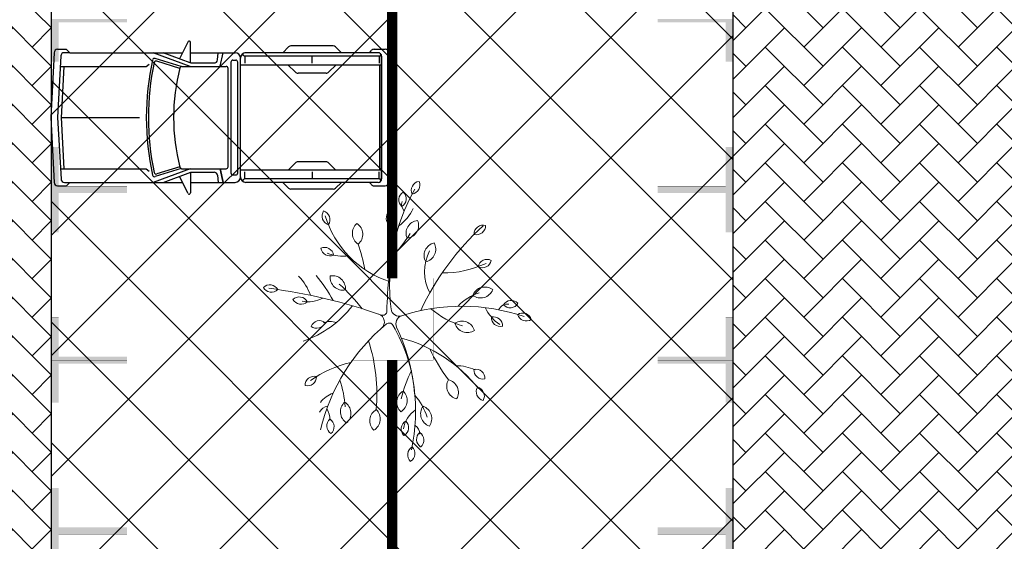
# Model space of a CAD drawing. Header units: millimetres. Extents: x 747415 to 1601423, y -236173 to 551995.
# Tile 439 of 549: x 1136847 to 1151282, y 208283 to 215927. Entities that reach past the tile are written whole.
import ezdxf

# ---------------------------------------------------------------- set-up
doc = ezdxf.new("R2010")
doc.units = ezdxf.units.MM
doc.header["$LTSCALE"] = 100
doc.header["$MEASUREMENT"] = 0
doc.linetypes.add('DASHED2', pattern=[9.525, 6.35, -3.175])
doc.layers.get('0').update_dxf_attribs({"linetype": 'CONTINUOUS', "lineweight": 0})
for name, color, linetype in [('T--A9041_VERHARDING_Parkeren', 9, 'CONTINUOUS'), ('T--L9041_VERHARDING_Parkeren', 9, 'DASHED2'), ('T--L9041_VERHARDING_Wegen', 7, 'CONTINUOUS'), ('T--L9082_INRICHTING_SPECIFIEK_Auto', 8, 'CONTINUOUS')]:
    doc.layers.add(name, color=color, linetype=linetype)
for name, color, linetype, lineweight in [('T--A9041_VERHARDING_Wegen', 21, 'CONTINUOUS', 0), ('T--A9042_BEPLANTING', 90, 'CONTINUOUS', 0), ('T--L9032_HEKWERKEN', 7, 'CONTINUOUS', 0), ('T--L9042_BOMEN', 84, 'CONTINUOUS', 0), ('T--L9067_BEHEERVOORZIENING_Belijning', 7, 'DASHED2', 0)]:
    doc.layers.add(name, color=color, linetype=linetype, lineweight=lineweight)
doc.layers.add('T--A9072_BELIJNING', color=7, linetype='CONTINUOUS', lineweight=0, true_color=0xffffff)

# ---------------------------------------------------------------- blocks, each defined once
blk = doc.blocks.new('auto92')
for points in [[(-2936, 1115), (-3065, 862)], [(-2902, 802), (-2902, 1102)], [(-1550, 950), (-1464, 1035)], [(-810, 1050), (-1429, 1050)], [(-690, 950), (-775, 1035)], [(-4900, 950), (-4950, 0), (-4900, -950)], [(-4850, 1000), (-4727, 1000)], [(-4804, 903), (-4850, 0), (-4800, -903)], [(-4713, 994), (-4669, 950), (-4754, 950)], [(-4669, 950), (-3020, 950)], [(-2905, 750), (-3450, 950)], [(-2905, 803), (-3305, 950)], [(-2902, 950), (-2249, 950)], [(-2507, 846), (-2498, 950)], [(-2466, 752), (-2421, 950)], [(-2169, -870), (-2169, 870)], [(-2126, 909), (-2128, 911)], [(-135, 900), (-2105, 900), (-2105, 797)], [(-150, 950), (-2089, 950)], [(-1120, 797), (-1120, 900)], [(-277, 950), (-249, 983)], [(-211, 1000), (-50, 1000)], [(-134, 900), (-134, 797)], [(0, -950), (0, 950)], [(-4812, 750), (-3550, 750), (-3510, 784)], [(-4761, 750), (-4800, -3)], [(-3040, 747), (-3419, 865)], [(-3058, 721), (-3397, 827)], [(-3027, 750), (-2380, 750)], [(-2887, 800), (-2557, 800)], [(-2310, 811), (-2310, 0), (-2310, -811)], [(-2280, 841), (-2239, 841)], [(-2209, -811), (-2209, 0), (-2209, 811)], [(-100, 770), (-2169, 770)], [(-1470, 770), (-1367, 668)], [(-770, 770), (-872, 668)], [(-132, 770), (-132, -770)], [(-2350, -720), (-2350, 720)], [(-915, 650), (-1325, 650)], [(-4800, 3), (-4759, -750)], [(-4800, 0), (-3648, 0)], [(-3058, -721), (-3397, -827)], [(-1470, -770), (-1367, -668)], [(-915, -650), (-1325, -650)], [(-770, -770), (-872, -668)], [(-4809, -750), (-3550, -750), (-3510, -784)], [(-2905, -750), (-3450, -950)], [(-3040, -747), (-3419, -865)], [(-3305, -950), (-2896, -800), (-2557, -800)], [(-2936, -1115), (-3065, -862)], [(-3027, -750), (-2380, -750)], [(-2902, -802), (-2902, -1102)], [(-2507, -846), (-2498, -950)], [(-2280, -841), (-2239, -841)], [(-100, -770), (-2169, -770)], [(-135, -900), (-2105, -900), (-2105, -797)], [(-1120, -797), (-1120, -900)], [(-134, -900), (-134, -797)], [(-4850, -1000), (-4727, -1000)], [(-4750, -950), (-4669, -950), (-4713, -994)], [(-4669, -950), (-3020, -950)], [(-2902, -950), (-2249, -950)], [(-2126, -909), (-2128, -911)], [(-150, -950), (-2089, -950)], [(-1550, -950), (-1464, -1035)], [(-690, -950), (-775, -1035)], [(-277, -950), (-249, -983)], [(-211, -1000), (-50, -1000)], [(-810, -1050), (-1429, -1050)]]:
    blk.add_lwpolyline(points)
for points in [[(-100, -900), (-100, 900)], [(-2466, -752), (-2421, -950)]]:
    blk.add_lwpolyline(points, close=True)
for centre, radius, start, end in [((-2922, 1102), 20, 0, 136.7315), ((-1429, 1000), 50, 90, 135), ((-810, 1000), 50, 45, 90), ((-4850, 950), 50, 90, 180), ((-4754, 900), 50, 90, 177.0625), ((-4727, 980), 20, 45, 90), ((-3428, 837), 30, 72.646, 167.4422), ((-2249, 870), 80, 0, 90), ((-2089, 870), 80, 90, 180), ((-2114, 925), 20, 113.9023, 225), ((-2105, 930), 30, 225, 270), ((-2089, 870), 80, 90, 113.9023), ((-211, 950), 50, 90, 139.4454), ((-150, 900), 50, 0, 90), ((-137, 924), 23.9, 277.2806, 39.8089), ((-50, 950), 50, 0, 90), ((328, 0), 3878, 167.4422, 192.5578), ((328, 0), 3848, 167.9319, 192.0681), ((-3406, 798), 30, 72.646, 167.9319), ((-287, 0), 2863, 165.2743, 194.7257), ((-3027, 720), 30, 90, 165.2743), ((-2887, 850), 50, 249.8465, 270), ((-2557, 850), 50, 270, 355.0929), ((-2380, 720), 30, 0, 90), ((-2280, 811), 30, 90, 180), ((-2239, 811), 30, 0, 90), ((-1325, 710), 60, 225, 270), ((-915, 710), 60, 270, 315), ((-2380, -720), 30, 270, 0), ((-1325, -710), 60, 90, 135), ((-915, -710), 60, 45, 90), ((-3428, -837), 30, 192.5578, 287.354), ((-3406, -798), 30, 192.0681, 287.354), ((-3027, -720), 30, 194.7257, 270), ((-2557, -850), 50, 4.9071, 90), ((-2280, -811), 30, 180, 270), ((-2280, -811), 30, 180, 270), ((-2239, -811), 30, 270, 0), ((-4850, -950), 50, 180, 270), ((-4750, -900), 50, 180, 270), ((-4727, -980), 20, 270, 315), ((-2249, -870), 80, 270, 0), ((-2089, -870), 80, 180, 270), ((-2089, -870), 80, 180, 270), ((-2114, -925), 20, 135, 246.0977), ((-2105, -930), 30, 90, 135), ((-2089, -870), 80, 246.0977, 270), ((-211, -950), 50, 220.5546, 270), ((-150, -900), 50, 270, 0), ((-137, -924), 23.9, 320.1911, 82.7194), ((-50, -950), 50, 270, 0), ((-2922, -1102), 20, 223.2685, 0), ((-1429, -1000), 50, 225, 270), ((-810, -1000), 50, 270, 315)]:
    blk.add_arc(centre, radius, start, end)
blk = doc.blocks.new('boom26')
for centre, radius, start, end in [((156, 1905), 133, 103.0821, 209.3601), ((10, 1969), 133, 283.0821, 29.3601), ((2714, 861), 2847, 157.8706, 194.6902), ((-37, 1751), 133, 129.691, 235.969), ((-196, 1743), 133, 309.691, 55.969), ((26, 1694), 147, 169.7791, 241.1753), ((186, 1475), 133, 83.1766, 189.4546), ((70, 1585), 133, 263.1766, 9.4546), ((-1164, 1406), 133, 161.751, 268.029), ((-1294, 1315), 133, 341.751, 88.029), ((-659, 1432), 133, 149.5314, 255.8094), ((-806, 1371), 133, 329.5314, 75.8094), ((-200, 1372), 190, 139.2589, 245.537), ((-422, 1323), 190, 319.2589, 65.537), ((-363, 2001), 689, 293.5336, 321.1072), ((1710, 3800), 3830, 218.5331, 241.7877), ((-2076, 885), 1446, 355.513, 21.8929), ((937, 1172), 133, 82.8871, 189.1651), ((822, 1283), 133, 262.8871, 9.1651), ((368, 1462), 698, 193.8405, 224.247), ((280, 1008), 190, 103.0821, 209.3601), ((72, 1099), 190, 283.0821, 29.3601), ((2323, -556), 2147, 124.9862, 161.6941), ((1402, 856), 666, 151.7973, 176.9648), ((1196, 1148), 133, 56.6076, 162.8856), ((1142, 1298), 133, 236.6076, 342.8856), ((-925, 1385), 1141, 314.8692, 341.5947), ((1118, 714), 190, 56.6076, 162.8856), ((1041, 929), 190, 236.6076, 342.8856), ((-543, 3036), 2707, 291.933, 303.1444), ((-996, 509), 190, 9.3193, 115.5973), ((-891, 711), 190, 189.3193, 295.5973), ((-625, 1194), 680, 239.8131, 293.7836), ((-1944, 389), 133, 4.7677, 111.0458), ((-1859, 524), 133, 184.7677, 291.0458), ((-332, 2833), 2847, 236.9681, 273.6695), ((-1361, 279), 190, 2.7217, 108.9997), ((-1233, 467), 190, 182.7217, 288.9997), ((1477, 301), 190, 51.1528, 157.4308), ((1421, 522), 190, 231.1528, 337.4308), ((-1757, 177), 133, 28.2156, 134.4936), ((-1942, -192), 689, 32.5366, 60.1102), ((-2517, -1438), 2188, 42.6505, 54.2085), ((1664, -421), 868, 103.3279, 127.7935), ((1697, 158), 147, 86.8767, 146.1371), ((1788, 224), 133, 36.861, 143.139), ((1788, 383), 133, 216.861, 323.139), ((-1733, 334), 133, 208.2156, 314.4936), ((-1661, 385), 147, 248.8767, 308.1371), ((1151, -2047), 2309, 90.4669, 117.4844), ((1189, -2582), 2847, 74.9681, 112.0411), ((1842, 2142), 2188, 240.6505, 252.2085), ((1190, -41), 190, 26.4801, 132.7581), ((1703, 470), 412, 210.4763, 257.4087), ((1976, 82), 133, 26.4801, 132.7581), ((2005, 239), 133, 206.4801, 312.7581), ((-1473, -25), 133, 36.8567, 143.1347), ((-1473, 134), 133, 216.8567, 323.1347), ((-2097, 3334), 3360, 281.2858, 286.2361), ((357, 5738), 5830, 254.944, 265.3042), ((-158, 112), 120, 273.6695, 14.6232), ((75, 169), 120, 194.6902, 292.0411), ((113, -52), 60, 117.4844, 215.9239), ((1231, 182), 190, 206.4801, 312.7581), ((1592, 11), 133, 26.4801, 132.7581), ((1621, 167), 133, 206.4801, 312.7581), ((-1908, 529), 1458, 283.3232, 338.4729), ((-125, -132), 60, 337.2295, 85.3042), ((26, -237), 120, 37.8277, 157.4981), ((2370, 1583), 2847, 215.9239, 253.3681), ((7467, -3319), 8174, 157.2295, 169.1278), ((935, -2818), 2533, 81.5413, 104.631), ((1437, -452), 190, 26.4801, 132.7581), ((-1280, -546), 190, 36.861, 143.139), ((-1280, -319), 190, 216.861, 323.139), ((-421, -3045), 2707, 97.0317, 105.1444), ((1478, -228), 190, 206.4801, 312.7581), ((1341, -2672), 2707, 124.198, 134.5901), ((-1217, -1717), 1511, 15.1971, 49.2879), ((-1630, -622), 666, 335.8015, 3.4272), ((-500, -847), 190, 80.7132, 186.9912), ((-657, -682), 190, 260.7132, 6.9912), ((2197, -385), 1621, 189.2555, 212.2447), ((1328, -877), 190, 38.5051, 144.7832), ((-1520, -957), 133, 52.7003, 158.9783), ((-1563, -803), 133, 232.7003, 338.9783), ((-978, -935), 133, 94.7219, 200.9999), ((-1113, -850), 133, 274.7219, 20.9999), ((590, -2837), 2188, 114.7162, 126.2743), ((237, -925), 259, 156.2605, 200.3773), ((1291, -2554), 1791, 91.6796, 104.4588), ((1321, -650), 190, 218.5051, 324.7832), ((-804, -1188), 476, 345.8111, 23.9227), ((90, -1073), 133, 139.2589, 245.537), ((-66, -1107), 133, 319.2589, 65.537), ((1371, -846), 351, 193.7041, 232.3597), ((1406, -1337), 340, 87.2638, 117.1832), ((1513, -1078), 133, 36.8567, 143.1347), ((1513, -919), 133, 216.8567, 323.1347), ((1364, -1015), 147, 182.1991, 241.4596), ((-248, -1844), 689, 104.6024, 132.176), ((-275, -1349), 133, 114.555, 220.833), ((-431, -1315), 133, 294.555, 40.833), ((899, -1202), 133, 160.9227, 267.2007), ((767, -1291), 133, 340.9227, 87.2007), ((-479, -1770), 133, 114.871, 221.149), ((-635, -1737), 133, 294.871, 41.149)]:
    blk.add_arc(centre, radius, start, end)
blk = doc.blocks.new('9041_parkeerplaats_2500x5000_hoeklijn')
at = {"layer": 'T--A9072_BELIJNING', "linetype": 'Continuous'}
h = blk.add_hatch(color=256, dxfattribs=at)
h.paths.add_polyline_path([(-1200, -1390), (-1250, -1390), (-1250, -2500), (-625, -2500), (-625, -2390), (-1200, -2390)])
h.paths.add_polyline_path([(1250, -1390), (1200, -1390), (1200, -2390), (625, -2390), (625, -2500), (1250, -2500)])
at = {"layer": 'T--L9067_BEHEERVOORZIENING_Belijning', "const_width": 1}
for points in [[(-1200, -1390), (-1250, -1390), (-1250, -2500), (-625, -2500), (-625, -2390), (-1200, -2390)], [(1250, -1390), (1200, -1390), (1200, -2390), (625, -2390), (625, -2500), (1250, -2500)]]:
    blk.add_lwpolyline(points, close=True, dxfattribs=at)
blk = doc.blocks.new('*U269')
at = {"layer": 'T--L9067_BEHEERVOORZIENING_Belijning'}
blk.add_blockref('9041_parkeerplaats_2500x5000_hoeklijn', (0, 1945, 0), dxfattribs=at)
blk = doc.blocks.new('*U270')
at = {"layer": 'T--L9067_BEHEERVOORZIENING_Belijning', "color": 0, "linetype": 'ByBlock', "lineweight": -2, "transparency": 16777216}
for p in [(22500, 0), (25000, 0), (27500, 0), (30000, 0)]:
    blk.add_blockref('*U269', p, dxfattribs=at)
blk = doc.blocks.new('*U291')
at = {"layer": 'T--L9067_BEHEERVOORZIENING_Belijning'}
blk.add_blockref('9041_parkeerplaats_2500x5000_hoeklijn', (0, 1945, 0), dxfattribs=at)
blk = doc.blocks.new('*U292')
at = {"layer": 'T--L9067_BEHEERVOORZIENING_Belijning', "color": 0, "linetype": 'ByBlock', "lineweight": -2, "transparency": 16777216}
for p in [(7500, 0), (10000, 0), (12500, 0), (15000, 0)]:
    blk.add_blockref('*U291', p, dxfattribs=at)

msp = doc.modelspace()

# ---------------------------------------------------------------- hatches: boundary and pattern name
at = {"layer": 'T--A9041_VERHARDING_Parkeren', "linetype": 'Continuous'}
h = msp.add_hatch(dxfattribs=at)
h.set_pattern_fill('ANSI37', color=256, scale=10000, style=0)
h.paths.add_polyline_path([(1147304.014, 239835.043), (1142202.696, 239249.952), (1141011.971, 239176.097), (1138091.372, 238965.456), (1137308.673, 238915.304), (1137308.673, 193325.106), (1147308.673, 193325.106)])
at = {"layer": 'T--A9041_VERHARDING_Wegen', "linetype": 'Continuous'}
h = msp.add_hatch(dxfattribs=at)
h.set_pattern_fill('AR-HBONE', color=256, scale=100, style=0)
h.paths.add_polyline_path([(1147308.673, 193125.106), (1152508.673, 193125.106), (1152508.673, 240937.759), (1147304.014, 239835.043)])
h = msp.add_hatch(dxfattribs=at)
h.set_pattern_fill('AR-HBONE', color=256, scale=100, style=0)
h.paths.add_polyline_path([(1132208.673, 193125.106), (1137308.673, 193125.106), (1137308.673, 238915.304), (1132208.673, 238602.265)])
at = {"layer": 'T--A9042_BEPLANTING'}
h = msp.add_hatch(dxfattribs=at)
h.set_pattern_fill('GRASS', color=256, scale=1500, style=0)
edge = h.paths.add_edge_path()
edge.add_line((1194589.183, 247525.193), (1194593.64, 247264.881))
edge.add_line((1194593.64, 247264.881), (1189597.042, 247120.843))
edge.add_line((1189597.042, 247120.843), (1179615.176, 246734.424))
edge.add_line((1179615.176, 246734.424), (1169673.169, 246260.926))
edge.add_line((1169673.169, 246260.926), (1159743.156, 245284.429))
edge.add_line((1159743.156, 245284.429), (1149794.302, 244232.037))
edge.add_line((1149794.302, 244232.037), (1139904.319, 243419.621))
edge.add_line((1139904.319, 243419.621), (1138613.747, 243325.021))
edge.add_line((1138613.747, 243325.021), (1135690.007, 243117.197))
edge.add_line((1135690.007, 243117.197), (1132771.926, 242932.503))
edge.add_line((1132771.926, 242932.503), (1129859.398, 242758.599))
edge.add_line((1129859.398, 242758.599), (1126616.556, 242566.575))
edge.add_line((1126616.556, 242566.575), (1123385.964, 242364.695))
edge.add_line((1123385.964, 242364.695), (1120184.728, 242139.833))
edge.add_line((1120184.728, 242139.833), (1117014.113, 241880.011))
edge.add_line((1117014.113, 241880.011), (1113876.289, 241570.228))
edge.add_line((1113876.289, 241570.228), (1110773.76, 241198.319))
edge.add_line((1110773.76, 241198.319), (1107692.214, 240764.72))
edge.add_line((1107692.214, 240764.72), (1104624.361, 240306.925))
edge.add_line((1104624.361, 240306.925), (1101572.465, 239835.828))
edge.add_line((1101572.465, 239835.828), (1100403.086, 239650.924))
edge.add_line((1100403.086, 239650.924), (1097780.987, 239217.99))
edge.add_line((1097780.987, 239217.99), (1095157.329, 238732.83))
edge.add_line((1095157.329, 238732.83), (1092526.922, 238274.052))
edge.add_line((1092526.922, 238274.052), (1089457.602, 237766.051))
edge.add_line((1089457.602, 237766.051), (1086388.73, 237224.846))
edge.add_line((1086388.73, 237224.846), (1083401.545, 236651.668))
edge.add_line((1083401.545, 236651.668), (1080469.385, 236024.459))
edge.add_line((1080469.385, 236024.459), (1077519.444, 235269.823))
edge.add_line((1077519.444, 235269.823), (1074567.867, 234454.498))
edge.add_line((1074567.867, 234454.498), (1071611.505, 233602.32))
edge.add_line((1071611.505, 233602.32), (1068661.406, 232725.291))
edge.add_line((1068661.406, 232725.291), (1065719.424, 231822.381))
edge.add_line((1065719.424, 231822.381), (1062684.54, 230856.109))
edge.add_line((1062684.54, 230856.109), (1059866.196, 229920.836))
edge.add_line((1059866.196, 229920.836), (1056845.381, 228880.035))
edge.add_line((1056845.381, 228880.035), (1054034.15, 227860.451))
edge.add_line((1054034.15, 227860.451), (1051908.682, 227043.859))
edge.add_line((1051908.682, 227043.859), (1051192.354, 226766.278))
edge.add_line((1051192.354, 226766.278), (1050671.69, 226564.519))
edge.add_line((1050671.69, 226564.519), (1049927.631, 226262.62))
edge.add_line((1049927.631, 226262.62), (1049070.32, 225903.54))
edge.add_line((1049070.32, 225903.54), (1048360.834, 225606.376))
edge.add_line((1048360.834, 225606.376), (1045574.185, 224396.868))
edge.add_line((1045574.185, 224396.868), (1042746.023, 223102.062))
edge.add_line((1042746.023, 223102.062), (1039916.204, 221736.561))
edge.add_line((1039916.204, 221736.561), (1037264.038, 220364.549))
edge.add_line((1037264.038, 220364.549), (1036639.036, 220037.907))
edge.add_line((1036639.036, 220037.907), (1035761.731, 219567.084))
edge.add_line((1035761.731, 219567.084), (1034455.173, 218860.02))
edge.add_line((1034455.173, 218860.02), (1031834.519, 217415.207))
edge.add_line((1031834.519, 217415.207), (1029063.532, 215837.52))
edge.add_line((1029063.532, 215837.52), (1026493.513, 214322.916))
edge.add_line((1026493.513, 214322.916), (1023661.374, 212596.81))
edge.add_line((1023661.374, 212596.81), (1021148.701, 211011.913))
edge.add_line((1021148.701, 211011.913), (1018664.489, 209394.723))
edge.add_line((1018664.489, 209394.723), (1016111.63, 207674.051))
edge.add_line((1016111.63, 207674.051), (1013541.964, 205866.676))
edge.add_line((1013541.964, 205866.676), (1011054.819, 204060.939))
edge.add_line((1011054.819, 204060.939), (1008551.61, 202180.933))
edge.add_line((1008551.61, 202180.933), (1006071.977, 200261.271))
edge.add_line((1006071.977, 200261.271), (1003623.026, 198305.877))
edge.add_line((1003623.026, 198305.877), (1001255.469, 196356.541))
edge.add_line((1001255.469, 196356.541), (998895.97, 194358.237))
edge.add_line((998895.97, 194358.237), (996592.894, 192340.973))
edge.add_line((996592.894, 192340.973), (994271.188, 190253.094))
edge.add_line((994271.188, 190253.094), (992089.799, 188232.713))
edge.add_line((992089.799, 188232.713), (989855.126, 186096.735))
edge.add_line((989855.126, 186096.735), (987565.682, 183840.779))
edge.add_line((987565.682, 183840.779), (985556.73, 181812.43))
edge.add_line((985556.73, 181812.43), (983340.235, 179499.914))
edge.add_line((983340.235, 179499.914), (981234.422, 177237.565))
edge.add_line((981234.422, 177237.565), (979162.94, 174943.215))
edge.add_line((979162.94, 174943.215), (977214.691, 172724.59))
edge.add_line((977214.691, 172724.59), (975036.892, 170165.071))
edge.add_line((975036.892, 170165.071), (973160.412, 167901.106))
edge.add_line((973160.412, 167901.106), (971300.145, 165540.186))
edge.add_line((971300.145, 165540.186), (970653.489, 164750.347))
edge.add_line((970653.489, 164750.347), (969323.906, 163031.694))
edge.add_line((969323.906, 163031.694), (967532.389, 160664.585))
edge.add_line((967532.389, 160664.585), (965620.33, 158124.446))
edge.add_line((965620.33, 158124.446), (963729.485, 155559.861))
edge.add_line((963729.485, 155559.861), (962160.024, 153368.205))
edge.add_line((962160.024, 153368.205), (960583.853, 151476.839))
edge.add_line((960583.853, 151476.839), (957868.106, 147829.141))
edge.add_line((957868.106, 147829.141), (955546.579, 144354.957))
edge.add_line((955546.579, 144354.957), (952781.766, 139999.101))
edge.add_line((952781.766, 139999.101), (950228.309, 135925.671))
edge.add_line((950228.309, 135925.671), (947689.507, 131669.07))
edge.add_line((947689.507, 131669.07), (945836.511, 128467.426))
edge.add_line((945836.511, 128467.426), (939785.242, 117718.876))
edge.add_line((939785.242, 117718.876), (930712.869, 102774.401))
edge.add_line((930712.869, 102774.401), (922173.53, 90199.799))
edge.add_arc((831492.457, 157259.067), 112782.989, 306.60619454, 323.5168236, ccw=False)
edge.add_line((898746.269, 66722.183), (906881.323, 58450.839))
edge.add_arc((1039056.702, -43733.649), 167068.849, 138.06483794, 142.29247104, ccw=False)
edge.add_line((914773.924, 67916.66), (924725.806, 83316.857))
edge.add_line((924725.806, 83316.857), (935036.865, 100427.915))
edge.add_line((935036.865, 100427.915), (938271.243, 105214.41))
edge.add_line((938271.243, 105214.41), (944567.151, 115601.153))
edge.add_line((944567.151, 115601.153), (949536.685, 124088.131))
edge.add_line((949536.685, 124088.131), (954824.472, 132626.587))
edge.add_line((954824.472, 132626.587), (959827.89, 140132.671))
edge.add_line((959827.89, 140132.671), (963059.812, 145135.12))
edge.add_line((963059.812, 145135.12), (965500.197, 148828.356))
edge.add_line((965500.197, 148828.356), (966613.361, 150562.786))
edge.add_line((966613.361, 150562.786), (968025.373, 152669.584))
edge.add_line((968025.373, 152669.584), (969925.147, 155201.552))
edge.add_line((969925.147, 155201.552), (971712.101, 157704.465))
edge.add_line((971712.101, 157704.465), (973307.285, 159791.446))
edge.add_line((973307.285, 159791.446), (974380.773, 161326.936))
edge.add_line((974380.773, 161326.936), (975513.5, 162711.848))
edge.add_line((975513.5, 162711.848), (977022.752, 164676.523))
edge.add_line((977022.752, 164676.523), (979125.989, 167160.936))
edge.add_line((979125.989, 167160.936), (980701.644, 168861.659))
edge.add_line((980701.644, 168861.659), (983077.997, 171627.505))
edge.add_line((983077.997, 171627.505), (985074.319, 173856.029))
edge.add_line((985074.319, 173856.029), (986909.132, 175828.505))
edge.add_line((986909.132, 175828.505), (989063.699, 178159.256))
edge.add_line((989063.699, 178159.256), (991154.428, 180245.145))
edge.add_line((991154.428, 180245.145), (993121.205, 182057.606))
edge.add_line((993121.205, 182057.606), (995324.494, 184142.051))
edge.add_line((995324.494, 184142.051), (997280.219, 186006.612))
edge.add_line((997280.219, 186006.612), (999623.744, 188200.448))
edge.add_line((999623.744, 188200.448), (1002349.065, 190608.065))
edge.add_line((1002349.065, 190608.065), (1004754.956, 192653.066))
edge.add_line((1004754.956, 192653.066), (1007294.928, 194741.918))
edge.add_line((1007294.928, 194741.918), (1008978.786, 196161.928))
edge.add_line((1008978.786, 196161.928), (1011076.047, 197755.95))
edge.add_line((1011076.047, 197755.95), (1013065.241, 199247.814))
edge.add_line((1013065.241, 199247.814), (1015821.037, 201346.882))
edge.add_line((1015821.037, 201346.882), (1017686.716, 202722.52))
edge.add_line((1017686.716, 202722.52), (1020957.031, 204817.97))
edge.add_line((1020957.031, 204817.97), (1023228.197, 206313.401))
edge.add_line((1023228.197, 206313.401), (1026470.58, 208376.744))
edge.add_line((1026470.58, 208376.744), (1028603.548, 209658.432))
edge.add_line((1028603.548, 209658.432), (1030968.801, 211111.637))
edge.add_line((1030968.801, 211111.637), (1032974.557, 212278.47))
edge.add_line((1032974.557, 212278.47), (1034989.373, 213415.47))
edge.add_line((1034989.373, 213415.47), (1036654.679, 214452.728))
edge.add_line((1036654.679, 214452.728), (1038246.03, 215241.653))
edge.add_line((1038246.03, 215241.653), (1039948.347, 216202.761))
edge.add_line((1039948.347, 216202.761), (1041825.775, 217172.039))
edge.add_line((1041825.775, 217172.039), (1043014.131, 217759.859))
edge.add_line((1043014.131, 217759.859), (1045164.207, 218821.145))
edge.add_line((1045164.207, 218821.145), (1047341.541, 219812.404))
edge.add_line((1047341.541, 219812.404), (1050071.07, 221013.985))
edge.add_line((1050071.07, 221013.985), (1051244.22, 221490.97))
edge.add_line((1051244.22, 221490.97), (1052347.556, 221956.97))
edge.add_line((1052347.556, 221956.97), (1053649.506, 222430.47))
edge.add_line((1053649.506, 222430.47), (1054533.126, 222784.97))
edge.add_line((1054533.126, 222784.97), (1056086.056, 223306.47))
edge.add_line((1056086.056, 223306.47), (1057869.317, 223968.97))
edge.add_line((1057869.317, 223968.97), (1060574.556, 224929.97))
edge.add_line((1060574.556, 224929.97), (1063483.693, 225922.97))
edge.add_line((1063483.693, 225922.97), (1065608.903, 226631.593))
edge.add_line((1065608.903, 226631.593), (1069173.064, 227676.47))
edge.add_line((1069173.064, 227676.47), (1072281.977, 228625.637))
edge.add_line((1072281.977, 228625.637), (1075375.394, 229611.47))
edge.add_line((1075375.394, 229611.47), (1077123.927, 230119.62))
edge.add_line((1077123.927, 230119.62), (1080375.394, 230986.97))
edge.add_line((1080375.394, 230986.97), (1082892.594, 231747.063))
edge.add_line((1082892.594, 231747.063), (1087287.423, 232727.295))
edge.add_line((1087287.423, 232727.295), (1089726.851, 233304.236))
edge.add_line((1089726.851, 233304.236), (1092683.446, 233905.227))
edge.add_line((1092683.446, 233905.227), (1095564.394, 234529.046))
edge.add_line((1095564.394, 234529.046), (1098820.303, 235134.124))
edge.add_line((1098820.303, 235134.124), (1101429.17, 235680.801))
edge.add_line((1101429.17, 235680.801), (1102775.394, 235932.97))
edge.add_line((1102775.394, 235932.97), (1105482.445, 236248.973))
edge.add_line((1105482.445, 236248.973), (1107758.807, 236612.397))
edge.add_line((1107758.807, 236612.397), (1110496.735, 236978.709))
edge.add_line((1110496.735, 236978.709), (1115376.091, 237663.748))
edge.add_line((1115376.091, 237663.748), (1120160.891, 238162.648))
edge.add_line((1120160.891, 238162.648), (1122883.614, 238303.454))
edge.add_line((1122883.614, 238303.454), (1125390.669, 238461.915))
edge.add_line((1125390.669, 238461.915), (1128123.405, 238391.97))
edge.add_line((1128123.405, 238391.97), (1132768.171, 238736.47))
edge.add_line((1132768.171, 238736.47), (1135790.587, 239107.966))
edge.add_line((1135790.587, 239107.966), (1138342.94, 239481.456))
edge.add_line((1138342.94, 239481.456), (1142060.43, 239524.47))
edge.add_line((1142060.43, 239524.47), (1147419.918, 239838.053))
edge.add_line((1147419.918, 239838.053), (1152508.673, 240937.759))
edge.add_line((1152508.673, 240937.759), (1161790.445, 241405.25))
edge.add_line((1161790.445, 241405.25), (1166293.104, 242414.317))
edge.add_line((1166293.104, 242414.317), (1170003.913, 243136.47))
edge.add_line((1170003.913, 243136.47), (1182817.631, 243902.97))
edge.add_line((1182817.631, 243902.97), (1191677.387, 244103.47))
edge.add_line((1191677.387, 244103.47), (1200992.076, 244164.47))
edge.add_line((1200992.076, 244164.47), (1212315.556, 244345.47))
edge.add_line((1212315.556, 244345.47), (1212435.36, 247419.97))
edge.add_line((1212435.36, 247419.97), (1205479.36, 247503.517))
edge.add_line((1205479.36, 247503.517), (1202606.248, 247460.622))
edge.add_line((1202606.248, 247460.622), (1194593.64, 247264.881))

# ---------------------------------------------------------------- linework, layer by layer
at = {"layer": 'T--A9041_VERHARDING_Parkeren', "linetype": 'Continuous'}
msp.add_lwpolyline([(1147304.014, 239835.043), (1142202.696, 239249.952), (1141011.971, 239176.097), (1138091.372, 238965.456), (1137308.673, 238915.304), (1137308.673, 193325.106), (1147308.673, 193325.106)], close=True, dxfattribs=at)
at = {"layer": 'T--A9041_VERHARDING_Wegen', "linetype": 'Continuous', "const_width": 1}
for points in [[(1147308.673, 193125.106), (1152508.673, 193125.106), (1152508.673, 240937.759), (1147304.014, 239835.043)], [(1132208.673, 193125.106), (1137308.673, 193125.106), (1137308.673, 238915.304), (1132208.673, 238602.265)]]:
    msp.add_lwpolyline(points, close=True, dxfattribs=at)
at = {"layer": 'T--L9032_HEKWERKEN', "const_width": 150}
for points in [[(1142308.673, 220937.759), (1142308.673, 212137.759)], [(1142308.673, 210937.759), (1142308.673, 202137.759)]]:
    msp.add_lwpolyline(points, dxfattribs=at)
at = {"layer": 'T--L9041_VERHARDING_Parkeren', "const_width": 1}
msp.add_lwpolyline([(1141708.673, 210937.759), (1142908.673, 210937.759), (1142908.673, 212137.759), (1141708.673, 212137.759)], close=True, dxfattribs=at)
at = {"layer": 'T--L9041_VERHARDING_Wegen', "const_width": 1}
for points in [[(1147308.673, 193125.106), (1147308.673, 239647.672)], [(1137308.673, 238921.712), (1137308.673, 193125.106)]]:
    msp.add_lwpolyline(points, dxfattribs=at)

# ---------------------------------------------------------------- block references
at = {"layer": 'T--L9042_BOMEN', "linetype": 'Continuous', "rotation": 273.4399454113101}
msp.add_blockref('boom26', (1142308.673, 211537.759), dxfattribs=at)
at = {"layer": 'T--L9067_BEHEERVOORZIENING_Belijning'}
for name, p, rotation in [('*U270', (1137863.673, 237187.759, 0.5), 270), ('*U292', (1146753.673, 199687.759, 0.5), 89.99999999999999)]:
    msp.add_blockref(name, p, dxfattribs=dict(at, rotation=rotation))
at = {"layer": 'T--L9082_INRICHTING_SPECIFIEK_Auto'}
msp.add_blockref('auto92', (1142253, 214493), dxfattribs=at)

doc.saveas('drawing.dxf')
